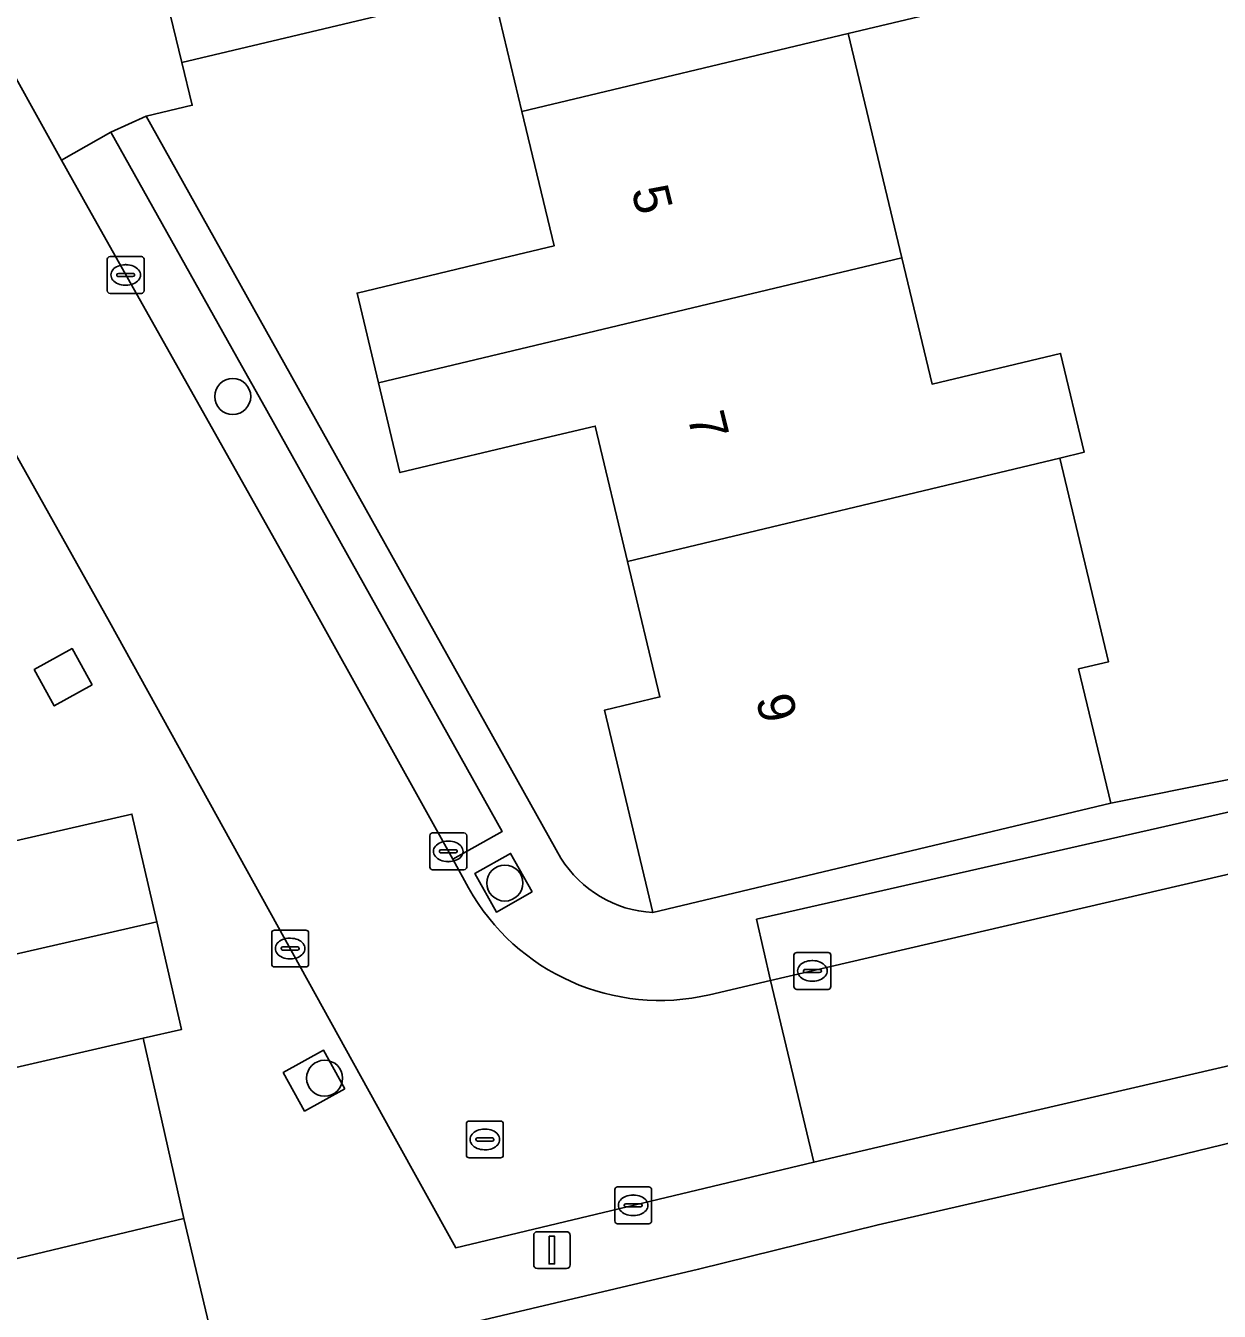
# Model space of a CAD drawing. Extents: x 158455 to 159797, y 387218 to 388672.
# Drawn here: x 159442.71 to 159475.11, y 388245.15 to 388280.06 of the extents above; entities that cross this region are included whole.
import ezdxf

# ---------------------------------------------------------------- set-up
doc = ezdxf.new("R2010")
doc.units = 0
for name, color, linetype in [('IMGEO_Boom', 7, 'Continuous'), ('IMGEO_Erf', 7, 'Continuous'), ('IMGEO_Groenvoorziening', 7, 'Continuous'), ('IMGEO_Kolk', 7, 'Continuous'), ('IMGEO_Lichtmast', 7, 'Continuous'), ('IMGEO_Muur', 7, 'Continuous'), ('IMGEO_Pand', 7, 'Continuous'), ('IMGEO_Pand_nummerreeks', 7, 'Continuous'), ('IMGEO_Parkeervlak_open', 7, 'Continuous'), ('IMGEO_Rijbaan_lokaal_open', 7, 'Continuous'), ('IMGEO_Rioolput', 7, 'Continuous'), ('IMGEO_Voetpad_open', 7, 'Continuous')]:
    doc.layers.add(name, color=color, linetype=linetype)

msp = doc.modelspace()

# ---------------------------------------------------------------- linework, layer by layer
at = {"layer": 'IMGEO_Boom'}
for centre in [(159448.327, 388269.99), (159455.714, 388256.777), (159450.822, 388251.475)]:
    msp.add_circle(centre, 0.489, dxfattribs=at)
at = {"layer": 'IMGEO_Erf'}
for points in [[(159445.542, 388289.458), (159443.503, 388287.872), (159444.087, 388285.583), (159445.314, 388285.876), (159445.547, 388284.899), (159450.813, 388286.156), (159449.693, 388290.849), (159454.239, 388291.934), (159454.59, 388290.464), (159462.077, 388292.251), (159463.544, 388286.108), (159467.745, 388287.076), (159469.232, 388280.851), (159465.038, 388279.85), (159466.493, 388273.755), (159467.311, 388270.328), (159470.799, 388271.16), (159471.44, 388268.474), (159470.784, 388268.317), (159472.103, 388262.786), (159471.29, 388262.592), (159472.161, 388258.943), (159478.345, 388260.182)], [(159459.73, 388255.976), (159458.417, 388261.471), (159459.923, 388261.831), (159459.045, 388265.508), (159458.167, 388269.187), (159456.815, 388268.864), (159452.866, 388267.922), (159452.284, 388270.363), (159451.703, 388272.796), (159455.651, 388273.743), (159457.052, 388274.078), (159456.179, 388277.733), (159455.382, 388281.072), (159446.942, 388279.057), (159447.229, 388277.899), (159445.982, 388277.6), (159457.237, 388257.452)], [(159420.859, 388241.39), (159429.936, 388243.57), (159432.546, 388244.197), (159447.001, 388247.668), (159446.475, 388250), (159445.898, 388252.56), (159438.421, 388250.847), (159438.615, 388250), (159439.222, 388247.346), (159430.183, 388245.275), (159429.492, 388248.293), (159425.787, 388247.445), (159425.202, 388250), (159425.006, 388250.857), (159428.71, 388251.705), (159427.308, 388257.825), (159428.706, 388258.145), (159427.351, 388264.063), (159427.304, 388264.267), (159425.934, 388263.954), (159425.612, 388265.362), (159424.496, 388270.235)], [(159476.561, 388250), (159473.138, 388249.169), (159465.847, 388247.498), (159460.975, 388246.29), (159448.048, 388243.236)]]:
    msp.add_lwpolyline(points, dxfattribs=at)
msp.add_arc((159459.901, 388259.109), 3.138, 211.8764, 266.8676, dxfattribs=at)
at = {"layer": 'IMGEO_Groenvoorziening'}
for points in [[(159444.511, 388262.157), (159443.966, 388263.143), (159442.939, 388262.575), (159443.485, 388261.589)], [(159456.453, 388256.534), (159455.871, 388257.581), (159454.903, 388257.036), (159455.485, 388255.989)], [(159451.374, 388251.19), (159450.795, 388252.236), (159449.698, 388251.629), (159450.277, 388250.583)]]:
    msp.add_lwpolyline(points, close=True, dxfattribs=at)
at = {"layer": 'IMGEO_Kolk'}
for p, q in [((159444.922, 388272.864), (159444.922, 388273.716)), ((159444.997, 388273.79), (159445.849, 388273.79)), ((159445.41, 388273.57), (159445.435, 388273.57)), ((159445.923, 388273.716), (159445.923, 388272.864)), ((159445.181, 388273.284), (159445.181, 388273.296)), ((159445.619, 388273.247), (159445.221, 388273.247)), ((159445.224, 388273.333), (159445.622, 388273.333)), ((159445.665, 388273.296), (159445.665, 388273.284)), ((159445.433, 388273.01), (159445.408, 388273.01)), ((159445.849, 388272.79), (159444.997, 388272.79)), ((159453.678, 388257.211), (159453.678, 388258.063)), ((159453.753, 388258.137), (159454.605, 388258.137)), ((159454.166, 388257.917), (159454.191, 388257.917)), ((159454.679, 388258.063), (159454.679, 388257.211)), ((159453.937, 388257.631), (159453.937, 388257.643)), ((159454.375, 388257.594), (159453.977, 388257.594)), ((159453.98, 388257.68), (159454.378, 388257.68)), ((159454.421, 388257.643), (159454.421, 388257.631)), ((159454.605, 388257.137), (159453.753, 388257.137)), ((159454.189, 388257.357), (159454.164, 388257.357)), ((159449.386, 388254.572), (159449.386, 388255.424)), ((159449.461, 388255.498), (159450.313, 388255.498)), ((159450.387, 388255.424), (159450.387, 388254.572)), ((159449.688, 388255.041), (159450.086, 388255.041)), ((159449.874, 388255.278), (159449.899, 388255.278)), ((159449.645, 388254.992), (159449.645, 388255.004)), ((159450.083, 388254.955), (159449.685, 388254.955)), ((159449.897, 388254.718), (159449.872, 388254.718)), ((159450.129, 388255.004), (159450.129, 388254.992)), ((159463.563, 388253.964), (159463.563, 388254.816)), ((159463.638, 388254.89), (159464.49, 388254.89)), ((159464.564, 388254.816), (159464.564, 388253.964)), ((159450.313, 388254.498), (159449.461, 388254.498)), ((159463.822, 388254.384), (159463.822, 388254.396)), ((159464.26, 388254.347), (159463.862, 388254.347)), ((159463.865, 388254.433), (159464.263, 388254.433)), ((159464.051, 388254.67), (159464.076, 388254.67)), ((159464.306, 388254.396), (159464.306, 388254.384)), ((159464.074, 388254.11), (159464.049, 388254.11)), ((159464.49, 388253.89), (159463.638, 388253.89)), ((159458.698, 388247.599), (159458.698, 388248.451)), ((159458.773, 388248.525), (159459.625, 388248.525)), ((159459.699, 388248.451), (159459.699, 388247.599)), ((159459, 388248.068), (159459.398, 388248.068)), ((159459.186, 388248.305), (159459.211, 388248.305)), ((159458.957, 388248.019), (159458.957, 388248.031)), ((159459.395, 388247.982), (159458.997, 388247.982)), ((159459.209, 388247.745), (159459.184, 388247.745)), ((159459.441, 388248.031), (159459.441, 388248.019)), ((159459.625, 388247.525), (159458.773, 388247.525))]:
    msp.add_line(p, q, dxfattribs=at)
for points in [[(159444.922, 388272.864), (159444.922, 388273.716)], [(159444.997, 388273.79), (159445.849, 388273.79)], [(159445.923, 388273.716), (159445.923, 388272.864)], [(159445.849, 388272.79), (159444.997, 388272.79)], [(159453.678, 388257.211), (159453.678, 388258.063)], [(159453.753, 388258.137), (159454.605, 388258.137)], [(159454.679, 388258.063), (159454.679, 388257.211)], [(159454.605, 388257.137), (159453.753, 388257.137)], [(159449.386, 388254.572), (159449.386, 388255.424)], [(159449.461, 388255.498), (159450.313, 388255.498)], [(159450.387, 388255.424), (159450.387, 388254.572)], [(159463.563, 388253.964), (159463.563, 388254.816)], [(159463.638, 388254.89), (159464.49, 388254.89)], [(159464.564, 388254.816), (159464.564, 388253.964)], [(159450.313, 388254.498), (159449.461, 388254.498)], [(159464.49, 388253.89), (159463.638, 388253.89)], [(159458.698, 388247.599), (159458.698, 388248.451)], [(159458.773, 388248.525), (159459.625, 388248.525)], [(159459.699, 388248.451), (159459.699, 388247.599)], [(159459.625, 388247.525), (159458.773, 388247.525)]]:
    msp.add_lwpolyline(points, dxfattribs=at)
for centre, radius, start, end in [((159444.999, 388273.714), 0.0765, 91.552, 178.448), ((159444.999, 388273.714), 0.0765, 91.552, 178.448), ((159445.847, 388273.714), 0.0765, 1.552, 88.448), ((159445.847, 388273.714), 0.0765, 1.552, 88.448), ((159445.221, 388273.293), 0.0403, 85.8775, 175.7526), ((159445.218, 388273.283), 0.0366, 178.938, 274.7102), ((159445.622, 388273.29), 0.043, 264.8664, 352.4533), ((159445.626, 388273.295), 0.0386, 1.7309, 96.639), ((159444.999, 388272.866), 0.0765, 181.552, 268.448), ((159444.999, 388272.866), 0.0765, 181.552, 268.448), ((159445.847, 388272.866), 0.0765, 271.552, 358.448), ((159445.847, 388272.866), 0.0765, 271.552, 358.448), ((159453.755, 388258.061), 0.0765, 91.552, 178.448), ((159453.755, 388258.061), 0.0765, 91.552, 178.448), ((159454.603, 388258.061), 0.0765, 1.552, 88.448), ((159454.603, 388258.061), 0.0765, 1.552, 88.448), ((159453.977, 388257.64), 0.0403, 85.8775, 175.7526), ((159453.974, 388257.63), 0.0366, 178.938, 274.7102), ((159454.378, 388257.637), 0.043, 264.8664, 352.4533), ((159454.382, 388257.642), 0.0386, 1.7309, 96.639), ((159453.755, 388257.213), 0.0765, 181.552, 268.448), ((159453.755, 388257.213), 0.0765, 181.552, 268.448), ((159454.603, 388257.213), 0.0765, 271.552, 358.448), ((159454.603, 388257.213), 0.0765, 271.552, 358.448), ((159449.463, 388255.422), 0.0765, 91.552, 178.448), ((159449.463, 388255.422), 0.0765, 91.552, 178.448), ((159450.311, 388255.422), 0.0765, 1.552, 88.448), ((159450.311, 388255.422), 0.0765, 1.552, 88.448), ((159449.685, 388255.001), 0.0403, 85.8775, 175.7526), ((159450.09, 388255.003), 0.0386, 1.7309, 96.639), ((159449.682, 388254.991), 0.0366, 178.938, 274.7102), ((159450.086, 388254.998), 0.043, 264.8664, 352.4533), ((159463.64, 388254.814), 0.0765, 91.552, 178.448), ((159463.64, 388254.814), 0.0765, 91.552, 178.448), ((159464.488, 388254.814), 0.0765, 1.552, 88.448), ((159464.488, 388254.814), 0.0765, 1.552, 88.448), ((159449.463, 388254.574), 0.0765, 181.552, 268.448), ((159449.463, 388254.574), 0.0765, 181.552, 268.448), ((159450.311, 388254.574), 0.0765, 271.552, 358.448), ((159450.311, 388254.574), 0.0765, 271.552, 358.448), ((159463.862, 388254.393), 0.0403, 85.8775, 175.7526), ((159463.859, 388254.383), 0.0366, 178.938, 274.7102), ((159464.263, 388254.39), 0.043, 264.8664, 352.4533), ((159464.267, 388254.395), 0.0386, 1.7309, 96.639), ((159463.64, 388253.966), 0.0765, 181.552, 268.448), ((159463.64, 388253.966), 0.0765, 181.552, 268.448), ((159464.488, 388253.966), 0.0765, 271.552, 358.448), ((159464.488, 388253.966), 0.0765, 271.552, 358.448), ((159458.775, 388248.449), 0.0765, 91.552, 178.448), ((159458.775, 388248.449), 0.0765, 91.552, 178.448), ((159459.623, 388248.449), 0.0765, 1.552, 88.448), ((159459.623, 388248.449), 0.0765, 1.552, 88.448), ((159458.997, 388248.028), 0.0403, 85.8775, 175.7526), ((159459.402, 388248.03), 0.0386, 1.7309, 96.639), ((159458.994, 388248.018), 0.0366, 178.938, 274.7102), ((159459.398, 388248.025), 0.043, 264.8664, 352.4533), ((159458.775, 388247.601), 0.0765, 181.552, 268.448), ((159458.775, 388247.601), 0.0765, 181.552, 268.448), ((159459.623, 388247.601), 0.0765, 271.552, 358.448), ((159459.623, 388247.601), 0.0765, 271.552, 358.448)]:
    msp.add_arc(centre, radius, start, end, dxfattribs=at)
for centre, major_axis, ratio, start_param, end_param in [((159445.409, 388273.29), (-0.387, 0.002), 0.722429, 4.712389, 7.853982), ((159445.434, 388273.29), (-0.39, 0.002), 0.717154, 1.570796, 4.712389), ((159454.165, 388257.637), (-0.387, 0.002), 0.722429, 4.712389, 7.853982), ((159454.19, 388257.637), (-0.39, 0.002), 0.717154, 1.570796, 4.712389), ((159449.873, 388254.998), (-0.387, 0.002), 0.722429, 4.712389, 7.853982), ((159449.898, 388254.998), (-0.39, 0.002), 0.717154, 1.570796, 4.712389), ((159464.05, 388254.39), (-0.387, 0.002), 0.722429, 4.712389, 7.853982), ((159464.075, 388254.39), (-0.39, 0.002), 0.717154, 1.570796, 4.712389), ((159459.185, 388248.025), (-0.387, 0.002), 0.722429, 4.712389, 7.853982), ((159459.21, 388248.025), (-0.39, 0.002), 0.717154, 1.570796, 4.712389)]:
    msp.add_ellipse(centre, major_axis=major_axis, ratio=ratio, start_param=start_param, end_param=end_param, dxfattribs=at)
at = {"layer": 'IMGEO_Lichtmast'}
for p, q in [((159456.497, 388246.408), (159456.497, 388247.208)), ((159456.497, 388247.208), (159456.497, 388246.408)), ((159456.597, 388247.308), (159457.387, 388247.308)), ((159457.387, 388247.308), (159456.597, 388247.308)), ((159457.487, 388247.208), (159457.487, 388246.408)), ((159457.487, 388246.408), (159457.487, 388247.208)), ((159457.387, 388246.308), (159456.597, 388246.308)), ((159456.597, 388246.308), (159457.387, 388246.308))]:
    msp.add_line(p, q, dxfattribs=at)
msp.add_lwpolyline([(159456.917, 388247.183), (159457.067, 388247.183), (159457.067, 388246.433), (159456.917, 388246.433), (159456.917, 388247.183)], dxfattribs=at)
for centre, start, end in [((159456.597, 388247.208), 90, 180), ((159456.597, 388247.208), 90, 180), ((159457.387, 388247.208), 0, 90), ((159457.387, 388247.208), 360, 90), ((159456.597, 388246.408), 180, 270), ((159456.597, 388246.408), 180, 270), ((159457.387, 388246.408), 270, 0), ((159457.387, 388246.408), 270, 0)]:
    msp.add_arc(centre, 0.1, start, end, dxfattribs=at)
at = {"layer": 'IMGEO_Muur'}
msp.add_lwpolyline([(159472.161, 388258.943), (159478.345, 388260.182)], dxfattribs=at)
at = {"layer": 'IMGEO_Pand'}
for points in [[(159456.179, 388277.733), (159465.038, 388279.85), (159469.232, 388280.851), (159467.745, 388287.076), (159463.544, 388286.108), (159446.244, 388281.978), (159446.942, 388279.057), (159455.382, 388281.072)], [(159452.284, 388270.363), (159466.493, 388273.755), (159465.038, 388279.85), (159456.179, 388277.733), (159457.052, 388274.078), (159455.651, 388273.743), (159451.703, 388272.796)], [(159452.284, 388270.363), (159452.866, 388267.922), (159456.815, 388268.864), (159458.167, 388269.187), (159459.045, 388265.508), (159470.784, 388268.317), (159471.44, 388268.474), (159470.799, 388271.16), (159467.311, 388270.328), (159466.493, 388273.755)], [(159470.784, 388268.317), (159459.045, 388265.508), (159459.923, 388261.831), (159458.417, 388261.471), (159459.73, 388255.976), (159472.161, 388258.943), (159471.29, 388262.592), (159472.103, 388262.786)], [(159436.37, 388259.486), (159436.28, 388259.878), (159428.706, 388258.145), (159427.308, 388257.825), (159428.71, 388251.705), (159446.264, 388255.722), (159445.593, 388258.65), (159442.112, 388257.853), (159437.012, 388256.685)], [(159428.71, 388251.705), (159425.006, 388250.857), (159425.202, 388250), (159425.787, 388247.445), (159429.492, 388248.293), (159430.183, 388245.275), (159439.222, 388247.346), (159438.615, 388250), (159438.421, 388250.847), (159445.898, 388252.56), (159446.934, 388252.797), (159446.264, 388255.722)]]:
    msp.add_lwpolyline(points, close=True, dxfattribs=at)
at = {"layer": 'IMGEO_Parkeervlak_open'}
for points in [[(159443.678, 388276.411), (159444.401, 388275.109), (159450.138, 388264.915), (159454.3, 388257.422), (159455.645, 388258.179), (159449.126, 388269.834), (159448.57, 388270.827), (159445.023, 388277.168)], [(159462.927, 388254.127), (159477.821, 388257.592), (159477.459, 388259.184), (159462.548, 388255.795)]]:
    msp.add_lwpolyline(points, close=True, dxfattribs=at)
at = {"layer": 'IMGEO_Rijbaan_lokaal_open'}
for points in [[(159454.732, 388256.644), (159454.3, 388257.422), (159450.138, 388264.915), (159444.401, 388275.109), (159443.678, 388276.411), (159439.857, 388283.294), (159438.316, 388286.202), (159438.28, 388286.362), (159426.384, 388283.607), (159423.121, 388282.847), (159415.888, 388281.163), (159401.081, 388277.578), (159385.564, 388273.931)], [(159438.892, 388274.731), (159444.979, 388263.867), (159452.651, 388250), (159454.381, 388246.872), (159464.106, 388249.196), (159462.927, 388254.127)], [(159462.927, 388254.127), (159461.274, 388253.742)], [(159441.994, 388240.563), (159443.003, 388240.794), (159445.079, 388241.309), (159444.799, 388242.441), (159447.258, 388243.049), (159448.048, 388243.236), (159447.001, 388247.668), (159432.546, 388244.197), (159429.936, 388243.57), (159431.306, 388237.864), (159431.545, 388236.822), (159441.076, 388238.967)]]:
    msp.add_lwpolyline(points, dxfattribs=at)
msp.add_lwpolyline([(159509.644, 388259.902), (159508.481, 388264.82), (159500, 388262.808), (159490.26, 388260.498), (159488.572, 388260.103), (159481.212, 388258.381), (159477.821, 388257.592), (159462.927, 388254.127), (159464.106, 388249.196), (159464.987, 388249.407), (159467.544, 388250), (159480.201, 388252.935), (159500, 388257.619)], close=True, dxfattribs=at)
msp.add_arc((159459.927, 388259.531), 5.943, 209.0581, 283.0982, dxfattribs=at)
at = {"layer": 'IMGEO_Rioolput'}
for p, q in [((159454.671, 388249.387), (159454.671, 388250.239)), ((159454.746, 388250.313), (159455.598, 388250.313)), ((159455.672, 388250.239), (159455.672, 388249.387)), ((159454.93, 388249.807), (159454.93, 388249.819)), ((159454.973, 388249.856), (159455.371, 388249.856)), ((159455.159, 388250.093), (159455.184, 388250.093)), ((159455.414, 388249.819), (159455.414, 388249.807)), ((159455.368, 388249.77), (159454.97, 388249.77)), ((159455.182, 388249.533), (159455.157, 388249.533)), ((159455.598, 388249.313), (159454.746, 388249.313))]:
    msp.add_line(p, q, dxfattribs=at)
for points in [[(159454.671, 388249.387), (159454.671, 388250.239)], [(159454.746, 388250.313), (159455.598, 388250.313)], [(159455.672, 388250.239), (159455.672, 388249.387)], [(159455.598, 388249.313), (159454.746, 388249.313)]]:
    msp.add_lwpolyline(points, dxfattribs=at)
for centre, radius, start, end in [((159454.748, 388250.237), 0.0765, 91.552, 178.448), ((159454.748, 388250.237), 0.0765, 91.552, 178.448), ((159455.596, 388250.237), 0.0765, 1.552, 88.448), ((159455.596, 388250.237), 0.0765, 1.552, 88.448), ((159454.97, 388249.816), 0.0403, 85.8775, 175.7526), ((159454.967, 388249.806), 0.0366, 178.938, 274.7102), ((159455.371, 388249.813), 0.043, 264.8664, 352.4533), ((159455.375, 388249.818), 0.0386, 1.7309, 96.639), ((159454.748, 388249.389), 0.0765, 181.552, 268.448), ((159454.748, 388249.389), 0.0765, 181.552, 268.448), ((159455.596, 388249.389), 0.0765, 271.552, 358.448), ((159455.596, 388249.389), 0.0765, 271.552, 358.448)]:
    msp.add_arc(centre, radius, start, end, dxfattribs=at)
for centre, major_axis, ratio, start_param, end_param in [((159455.158, 388249.813), (-0.387, 0.002), 0.722429, 4.712389, 7.853982), ((159455.183, 388249.813), (-0.39, 0.002), 0.717154, 1.570796, 4.712389)]:
    msp.add_ellipse(centre, major_axis=major_axis, ratio=ratio, start_param=start_param, end_param=end_param, dxfattribs=at)
at = {"layer": 'IMGEO_Voetpad_open'}
for points in [[(159445.547, 388284.899), (159445.314, 388285.876), (159444.087, 388285.583), (159443.503, 388287.872), (159442.214, 388287.576), (159440.244, 388287.123), (159438.818, 388286.795), (159438.28, 388286.362), (159438.316, 388286.202), (159439.857, 388283.294), (159443.678, 388276.411), (159445.023, 388277.168), (159445.982, 388277.6), (159447.229, 388277.899), (159446.942, 388279.057), (159446.244, 388281.978)], [(159444.511, 388262.157), (159443.485, 388261.589), (159442.939, 388262.575), (159443.966, 388263.143)], [(159456.453, 388256.534), (159455.485, 388255.989), (159454.903, 388257.036), (159455.871, 388257.581)], [(159451.374, 388251.19), (159450.277, 388250.583), (159449.698, 388251.629), (159450.795, 388252.236)]]:
    msp.add_lwpolyline(points, close=True, dxfattribs=at)
for points in [[(159457.237, 388257.452), (159445.982, 388277.6), (159445.023, 388277.168), (159448.57, 388270.827), (159449.126, 388269.834), (159455.645, 388258.179), (159454.3, 388257.422), (159454.732, 388256.644)], [(159552.008, 388269.951), (159524.704, 388263.467), (159512.933, 388260.681), (159509.644, 388259.902), (159500, 388257.619), (159480.201, 388252.935), (159467.544, 388250), (159464.987, 388249.407), (159464.106, 388249.196), (159454.381, 388246.872), (159452.651, 388250), (159444.979, 388263.867), (159438.892, 388274.731)], [(159440.04, 388267.091), (159442.112, 388257.853), (159445.593, 388258.65), (159446.264, 388255.722), (159446.934, 388252.797), (159445.898, 388252.56), (159446.475, 388250), (159447.001, 388247.668), (159448.048, 388243.236), (159460.975, 388246.29), (159465.847, 388247.498), (159473.138, 388249.169), (159476.561, 388250), (159477.998, 388250.349), (159483.977, 388251.753), (159484.345, 388250.506), (159485.255, 388250.694), (159488.235, 388251.399), (159491.216, 388252.104), (159492.077, 388252.371), (159491.759, 388253.548)], [(159488.572, 388260.103), (159488.416, 388260.769), (159488.004, 388262.499), (159484.616, 388261.679), (159481.478, 388260.93), (159478.345, 388260.182), (159472.161, 388258.943), (159459.73, 388255.976)], [(159461.274, 388253.742), (159462.927, 388254.127), (159462.548, 388255.795), (159477.459, 388259.184), (159477.821, 388257.592), (159481.212, 388258.381), (159488.572, 388260.103)]]:
    msp.add_lwpolyline(points, dxfattribs=at)
for centre, radius, start, end in [((159459.901, 388259.109), 3.138, 211.8764, 266.8676), ((159459.927, 388259.531), 5.943, 209.0581, 283.0982)]:
    msp.add_arc(centre, radius, start, end, dxfattribs=at)

# ---------------------------------------------------------------- texts
at = {"layer": 'IMGEO_Pand_nummerreeks'}
for s, rotation, p in [('5', 283.9055, (159459.144, 388275.593)), ('7', 283.9055, (159460.665, 388269.451)), ('9', 283.393, (159462.522, 388261.784))]:
    msp.add_text(s, height=1, rotation=rotation, dxfattribs=at).set_placement(p)

doc.saveas('drawing.dxf')
